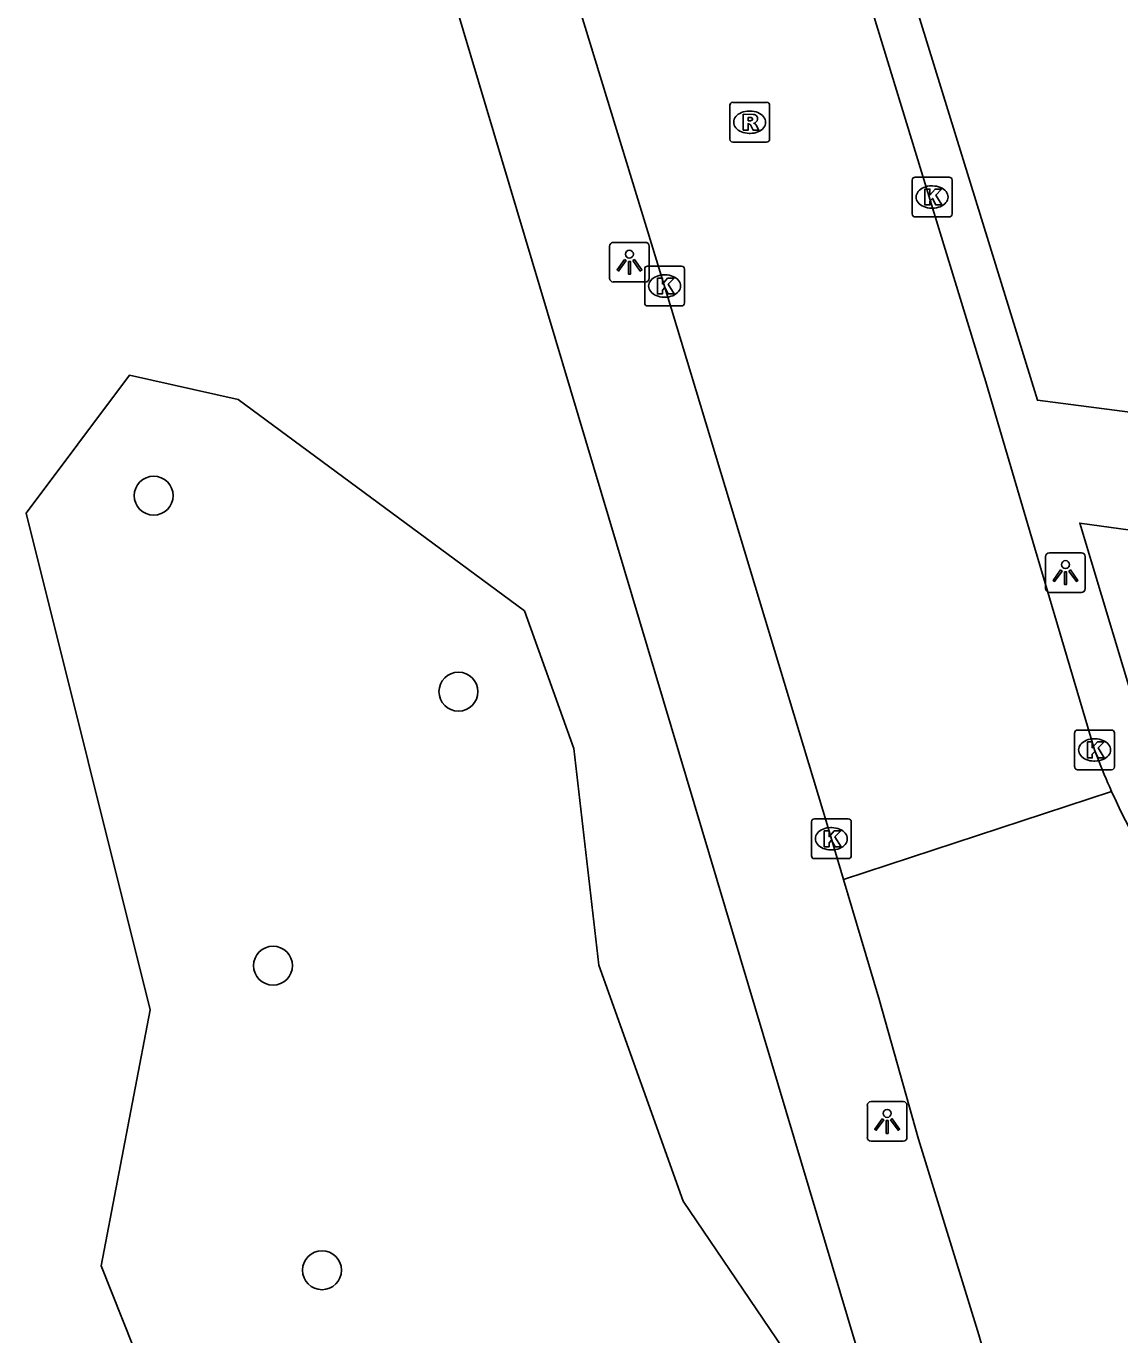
# Model space of a CAD drawing. Extents: x 161258 to 161838, y 380836 to 381727.
# Drawn here: x 161551.58 to 161579.07, y 381593.3 to 381626.18 of the extents above; entities that cross this region are included whole.
import ezdxf

# ---------------------------------------------------------------- set-up
doc = ezdxf.new("R2010")
doc.units = 0
for name, color, linetype in [('IMGEO_Boom', 7, 'Continuous'), ('IMGEO_Groenvoorziening', 7, 'Continuous'), ('IMGEO_Kolk', 7, 'Continuous'), ('IMGEO_Lichtpunt', 7, 'Continuous'), ('IMGEO_Rijbaan_lokaal_open', 7, 'Continuous'), ('IMGEO_Rioolput', 7, 'Continuous'), ('IMGEO_Voetpad_open', 7, 'Continuous')]:
    doc.layers.add(name, color=color, linetype=linetype)

msp = doc.modelspace()

# ---------------------------------------------------------------- linework, layer by layer
at = {"layer": 'IMGEO_Boom'}
for centre in [(161554.788, 381614.382), (161562.45, 381609.458), (161557.789, 381602.572), (161559.021, 381594.919)]:
    msp.add_circle(centre, 0.489, dxfattribs=at)
at = {"layer": 'IMGEO_Groenvoorziening'}
msp.add_lwpolyline([(161555.334, 381590.33), (161553.468, 381595.026), (161554.7, 381601.458), (161551.584, 381613.944), (161554.183, 381617.41), (161556.912, 381616.795), (161564.11, 381611.487), (161565.354, 381608.026), (161565.981, 381602.586), (161568.096, 381596.653), (161571.45, 381591.711), (161571.464, 381587.769), (161562.904, 381585.393), (161558.81, 381586.871), (161555.334, 381590.33)], dxfattribs=at)
at = {"layer": 'IMGEO_Kolk'}
for p, q in [((161573.855, 381621.459), (161573.855, 381622.311)), ((161573.93, 381622.385), (161574.782, 381622.385)), ((161574.856, 381622.311), (161574.856, 381621.459)), ((161574.343, 381622.165), (161574.368, 381622.165)), ((161574.366, 381621.605), (161574.341, 381621.605)), ((161574.782, 381621.385), (161573.93, 381621.385)), ((161567.131, 381619.223), (161567.131, 381620.075)), ((161567.206, 381620.149), (161568.058, 381620.149)), ((161567.619, 381619.929), (161567.644, 381619.929)), ((161568.132, 381620.075), (161568.132, 381619.223)), ((161567.642, 381619.369), (161567.617, 381619.369)), ((161568.058, 381619.149), (161567.206, 381619.149)), ((161577.939, 381607.566), (161577.939, 381608.418)), ((161578.014, 381608.492), (161578.866, 381608.492)), ((161578.94, 381608.418), (161578.94, 381607.566)), ((161578.427, 381608.272), (161578.452, 381608.272)), ((161578.866, 381607.492), (161578.014, 381607.492)), ((161578.45, 381607.712), (161578.425, 381607.712)), ((161571.322, 381605.335), (161571.322, 381606.187)), ((161571.397, 381606.261), (161572.249, 381606.261)), ((161572.323, 381606.187), (161572.323, 381605.335)), ((161571.81, 381606.041), (161571.835, 381606.041)), ((161571.833, 381605.481), (161571.808, 381605.481)), ((161572.249, 381605.261), (161571.397, 381605.261))]:
    msp.add_line(p, q, dxfattribs=at)
for points in [[(161573.855, 381621.459), (161573.855, 381622.311)], [(161573.93, 381622.385), (161574.782, 381622.385)], [(161574.856, 381622.311), (161574.856, 381621.459)], [(161574.176, 381622.085), (161574.299, 381622.085), (161574.299, 381621.934), (161574.429, 381622.085), (161574.593, 381622.085), (161574.447, 381621.934), (161574.6, 381621.685), (161574.448, 381621.685), (161574.363, 381621.849), (161574.299, 381621.782), (161574.299, 381621.685), (161574.176, 381621.685), (161574.176, 381622.085)], [(161574.782, 381621.385), (161573.93, 381621.385)], [(161567.131, 381619.223), (161567.131, 381620.075)], [(161567.206, 381620.149), (161568.058, 381620.149)], [(161568.132, 381620.075), (161568.132, 381619.223)], [(161567.452, 381619.849), (161567.575, 381619.849), (161567.575, 381619.698), (161567.705, 381619.849), (161567.869, 381619.849), (161567.723, 381619.698), (161567.876, 381619.449), (161567.724, 381619.449), (161567.639, 381619.613), (161567.575, 381619.546), (161567.575, 381619.449), (161567.452, 381619.449), (161567.452, 381619.849)], [(161568.058, 381619.149), (161567.206, 381619.149)], [(161577.939, 381607.566), (161577.939, 381608.418)], [(161578.014, 381608.492), (161578.866, 381608.492)], [(161578.94, 381608.418), (161578.94, 381607.566)], [(161578.26, 381608.192), (161578.383, 381608.192), (161578.383, 381608.041), (161578.513, 381608.192), (161578.677, 381608.192), (161578.531, 381608.041), (161578.684, 381607.792), (161578.532, 381607.792), (161578.447, 381607.956), (161578.383, 381607.889), (161578.383, 381607.792), (161578.26, 381607.792), (161578.26, 381608.192)], [(161578.866, 381607.492), (161578.014, 381607.492)], [(161571.322, 381605.335), (161571.322, 381606.187)], [(161571.397, 381606.261), (161572.249, 381606.261)], [(161572.323, 381606.187), (161572.323, 381605.335)], [(161571.643, 381605.961), (161571.766, 381605.961), (161571.766, 381605.81), (161571.896, 381605.961), (161572.06, 381605.961), (161571.914, 381605.81), (161572.067, 381605.561), (161571.915, 381605.561), (161571.83, 381605.725), (161571.766, 381605.658), (161571.766, 381605.561), (161571.643, 381605.561), (161571.643, 381605.961)], [(161572.249, 381605.261), (161571.397, 381605.261)]]:
    msp.add_lwpolyline(points, dxfattribs=at)
for centre, start, end in [((161573.932, 381622.309), 91.552, 178.448), ((161573.932, 381622.309), 91.552, 178.448), ((161574.78, 381622.309), 1.552, 88.448), ((161574.78, 381622.309), 1.552, 88.448), ((161573.932, 381621.461), 181.552, 268.448), ((161573.932, 381621.461), 181.552, 268.448), ((161574.78, 381621.461), 271.552, 358.448), ((161574.78, 381621.461), 271.552, 358.448), ((161567.208, 381620.073), 91.552, 178.448), ((161567.208, 381620.073), 91.552, 178.448), ((161568.056, 381620.073), 1.552, 88.448), ((161568.056, 381620.073), 1.552, 88.448), ((161567.208, 381619.225), 181.552, 268.448), ((161567.208, 381619.225), 181.552, 268.448), ((161568.056, 381619.225), 271.552, 358.448), ((161568.056, 381619.225), 271.552, 358.448), ((161578.016, 381608.416), 91.552, 178.448), ((161578.016, 381608.416), 91.552, 178.448), ((161578.864, 381608.416), 1.552, 88.448), ((161578.864, 381608.416), 1.552, 88.448), ((161578.016, 381607.568), 181.552, 268.448), ((161578.016, 381607.568), 181.552, 268.448), ((161578.864, 381607.568), 271.552, 358.448), ((161578.864, 381607.568), 271.552, 358.448), ((161571.399, 381606.185), 91.552, 178.448), ((161571.399, 381606.185), 91.552, 178.448), ((161572.247, 381606.185), 1.552, 88.448), ((161572.247, 381606.185), 1.552, 88.448), ((161571.399, 381605.337), 181.552, 268.448), ((161571.399, 381605.337), 181.552, 268.448), ((161572.247, 381605.337), 271.552, 358.448), ((161572.247, 381605.337), 271.552, 358.448)]:
    msp.add_arc(centre, 0.0765, start, end, dxfattribs=at)
for centre, major_axis, ratio, start_param, end_param in [((161574.342, 381621.885), (-0.387, 0.002), 0.722429, 4.712389, 7.853982), ((161574.367, 381621.885), (-0.39, 0.002), 0.717154, 1.570796, 4.712389), ((161567.618, 381619.649), (-0.387, 0.002), 0.722429, 4.712389, 7.853982), ((161567.643, 381619.649), (-0.39, 0.002), 0.717154, 1.570796, 4.712389), ((161578.426, 381607.992), (-0.387, 0.002), 0.722429, 4.712389, 7.853982), ((161578.451, 381607.992), (-0.39, 0.002), 0.717154, 1.570796, 4.712389), ((161571.809, 381605.761), (-0.387, 0.002), 0.722429, 4.712389, 7.853982), ((161571.834, 381605.761), (-0.39, 0.002), 0.717154, 1.570796, 4.712389)]:
    msp.add_ellipse(centre, major_axis=major_axis, ratio=ratio, start_param=start_param, end_param=end_param, dxfattribs=at)
at = {"layer": 'IMGEO_Lichtpunt'}
for p, q in [((161566.249, 381620.651), (161566.249, 381619.844)), ((161566.249, 381620.651), (161566.249, 381619.844)), ((161567.151, 381620.746), (161566.343, 381620.746)), ((161567.151, 381620.746), (161566.343, 381620.746)), ((161567.245, 381619.844), (161567.245, 381620.651)), ((161567.245, 381619.844), (161567.245, 381620.651)), ((161566.343, 381619.75), (161567.151, 381619.75)), ((161566.343, 381619.75), (161567.151, 381619.75)), ((161577.209, 381612.852), (161577.209, 381612.045)), ((161577.209, 381612.852), (161577.209, 381612.045)), ((161578.111, 381612.947), (161577.303, 381612.947)), ((161578.111, 381612.947), (161577.303, 381612.947)), ((161578.205, 381612.045), (161578.205, 381612.852)), ((161578.205, 381612.045), (161578.205, 381612.852)), ((161577.303, 381611.951), (161578.111, 381611.951)), ((161577.303, 381611.951), (161578.111, 381611.951)), ((161572.728, 381599.062), (161572.728, 381598.255)), ((161572.728, 381599.062), (161572.728, 381598.255)), ((161573.63, 381599.157), (161572.822, 381599.157)), ((161573.63, 381599.157), (161572.822, 381599.157)), ((161573.724, 381598.255), (161573.724, 381599.062)), ((161573.724, 381598.255), (161573.724, 381599.062)), ((161572.822, 381598.161), (161573.63, 381598.161)), ((161572.822, 381598.161), (161573.63, 381598.161))]:
    msp.add_line(p, q, dxfattribs=at)
for points in [[(161566.623, 381620.315), (161566.662, 381620.287), (161566.474, 381620.025), (161566.436, 381620.052), (161566.623, 381620.315)], [(161566.725, 381620.267), (161566.772, 381620.267), (161566.772, 381619.945), (161566.725, 381619.945), (161566.725, 381620.267)], [(161566.835, 381620.287), (161566.873, 381620.314), (161567.06, 381620.052), (161567.021, 381620.024), (161566.835, 381620.287)], [(161577.583, 381612.516), (161577.622, 381612.488), (161577.434, 381612.226), (161577.396, 381612.253), (161577.583, 381612.516)], [(161577.685, 381612.468), (161577.732, 381612.468), (161577.732, 381612.146), (161577.685, 381612.146), (161577.685, 381612.468)], [(161577.795, 381612.488), (161577.833, 381612.515), (161578.02, 381612.253), (161577.981, 381612.225), (161577.795, 381612.488)], [(161573.102, 381598.726), (161573.141, 381598.698), (161572.953, 381598.436), (161572.915, 381598.463), (161573.102, 381598.726)], [(161573.204, 381598.678), (161573.251, 381598.678), (161573.251, 381598.356), (161573.204, 381598.356), (161573.204, 381598.678)], [(161573.314, 381598.698), (161573.352, 381598.725), (161573.539, 381598.463), (161573.5, 381598.435), (161573.314, 381598.698)]]:
    msp.add_lwpolyline(points, dxfattribs=at)
for centre in [(161566.748, 381620.449), (161577.708, 381612.65), (161573.227, 381598.86)]:
    msp.add_circle(centre, 0.0994, dxfattribs=at)
for centre, start, end in [((161566.343, 381620.651), 90, 180), ((161566.343, 381620.651), 90, 180), ((161567.151, 381620.651), 0, 90), ((161567.151, 381620.651), 0, 90), ((161566.343, 381619.844), 180, 270), ((161566.343, 381619.844), 180, 270), ((161567.151, 381619.844), 270, 0), ((161567.151, 381619.844), 270, 360), ((161577.303, 381612.852), 90, 180), ((161577.303, 381612.852), 90, 180), ((161578.111, 381612.852), 0, 90), ((161578.111, 381612.852), 0, 90), ((161577.303, 381612.045), 180, 270), ((161577.303, 381612.045), 180, 270), ((161578.111, 381612.045), 270, 0), ((161578.111, 381612.045), 270, 360), ((161572.822, 381599.062), 90, 180), ((161572.822, 381599.062), 90, 180), ((161573.63, 381599.062), 0, 90), ((161573.63, 381599.062), 0, 90), ((161572.822, 381598.255), 180, 270), ((161572.822, 381598.255), 180, 270), ((161573.63, 381598.255), 270, 0), ((161573.63, 381598.255), 270, 360)]:
    msp.add_arc(centre, 0.0946, start, end, dxfattribs=at)
at = {"layer": 'IMGEO_Rijbaan_lokaal_open'}
for points in [[(161561.573, 381639.633), (161562.515, 381636.554), (161564.251, 381630.676), (161567.807, 381619.07), (161571.743, 381606.032), (161572.129, 381604.736)], [(161578.509, 381607.801), (161578.44, 381607.992), (161576.757, 381613.681), (161575.68, 381617.326), (161575.658, 381617.399), (161572.869, 381626.513), (161571.465, 381631.202), (161571.308, 381631.795), (161569.751, 381636.854)], [(161572.129, 381604.736), (161578.866, 381606.95)], [(161575.532, 381593.296), (161574.017, 381598.214), (161573.019, 381601.753), (161572.129, 381604.736)]]:
    msp.add_lwpolyline(points, dxfattribs=at)
for centre, radius, start, end in [((161594.941, 381614.194), 17.631, 201.2587, 204.258), ((161595.257, 381614.313), 17.969, 204.1884, 218.0073), ((161560.903, 381588.848), 15.29, 354.8318, 16.9107)]:
    msp.add_arc(centre, radius, start, end, dxfattribs=at)
at = {"layer": 'IMGEO_Rioolput'}
for p, q in [((161569.345, 381624.264), (161570.197, 381624.264)), ((161569.27, 381623.338), (161569.27, 381624.19)), ((161569.758, 381624.044), (161569.783, 381624.044)), ((161570.271, 381624.19), (161570.271, 381623.338)), ((161570.197, 381623.264), (161569.345, 381623.264)), ((161569.781, 381623.484), (161569.756, 381623.484))]:
    msp.add_line(p, q, dxfattribs=at)
for points in [[(161569.345, 381624.264), (161570.197, 381624.264)], [(161569.27, 381623.338), (161569.27, 381624.19)], [(161569.859, 381623.962), (161569.607, 381623.964), (161569.607, 381623.564)], [(161569.785, 381623.883), (161569.731, 381623.883), (161569.731, 381623.802)], [(161570.271, 381624.19), (161570.271, 381623.338)], [(161569.607, 381623.564), (161569.731, 381623.564), (161569.731, 381623.726), (161569.742, 381623.726)], [(161569.731, 381623.802), (161569.783, 381623.802)], [(161569.789, 381623.697), (161569.86, 381623.564), (161570, 381623.564), (161569.935, 381623.69)], [(161570.197, 381623.264), (161569.345, 381623.264)]]:
    msp.add_lwpolyline(points, dxfattribs=at)
for centre, radius, start, end in [((161569.347, 381624.188), 0.0765, 91.552, 178.448), ((161569.347, 381624.188), 0.0765, 91.552, 178.448), ((161570.195, 381624.188), 0.0765, 1.552, 88.448), ((161570.195, 381624.188), 0.0765, 1.552, 88.448), ((161569.791, 381623.787), 0.0964, 77.0061, 93.1865), ((161569.805, 381623.844), 0.0378, 276.6634, 79.6772), ((161569.858, 381623.852), 0.109, 350.3612, 89.416), ((161569.741, 381623.673), 0.0533, 26.0293, 88.6989), ((161569.767, 381623.991), 0.19, 274.7715, 282.9687), ((161569.856, 381623.852), 0.112, 277.5842, 350.9817), ((161569.84, 381623.637), 0.108, 29.5134, 73.7905), ((161569.347, 381623.34), 0.0765, 181.552, 268.448), ((161569.347, 381623.34), 0.0765, 181.552, 268.448), ((161570.195, 381623.34), 0.0765, 271.552, 358.448), ((161570.195, 381623.34), 0.0765, 271.552, 358.448)]:
    msp.add_arc(centre, radius, start, end, dxfattribs=at)
for centre, major_axis, ratio, start_param, end_param in [((161569.757, 381623.764), (-0.387, 0.002), 0.722429, 4.712389, 7.853982), ((161569.782, 381623.764), (-0.39, 0.002), 0.717154, 1.570796, 4.712389)]:
    msp.add_ellipse(centre, major_axis=major_axis, ratio=ratio, start_param=start_param, end_param=end_param, dxfattribs=at)
at = {"layer": 'IMGEO_Voetpad_open'}
for points in [[(161558.515, 381639.275), (161559.106, 381637.337), (161562.181, 381627.373), (161572.803, 381591.816)], [(161582.549, 381616.063), (161577.004, 381616.778), (161573.907, 381626.814), (161573.758, 381627.282), (161583.855, 381625.976)], [(161580.229, 381606.732), (161579.706, 381608.266), (161578.066, 381613.694), (161586.62, 381612.512)]]:
    msp.add_lwpolyline(points, dxfattribs=at)

doc.saveas('drawing.dxf')
